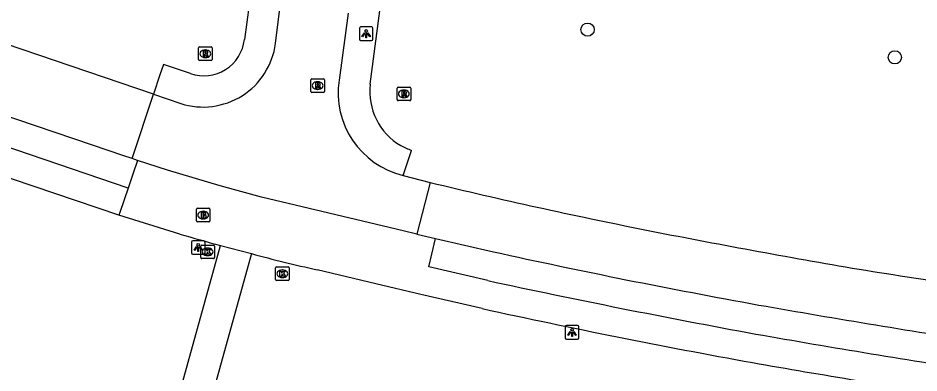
# Model space of a CAD drawing. Extents: x 161258 to 161838, y 380836 to 381727.
# Drawn here: x 161379.4 to 161445.9, y 381657.1 to 381683.3 of the extents above; entities that cross this region are included whole.
import ezdxf

# ---------------------------------------------------------------- set-up
doc = ezdxf.new("R2010")
doc.units = 0
for name, color, linetype in [('IMGEO_Boom', 7, 'Continuous'), ('IMGEO_Brandkraan', 7, 'Continuous'), ('IMGEO_Kolk', 7, 'Continuous'), ('IMGEO_Lichtpunt', 7, 'Continuous'), ('IMGEO_Rijbaan_lokaal_open', 7, 'Continuous'), ('IMGEO_Rioolput', 7, 'Continuous'), ('IMGEO_Voetpad_open', 7, 'Continuous')]:
    doc.layers.add(name, color=color, linetype=linetype)

msp = doc.modelspace()

# ---------------------------------------------------------------- linework, layer by layer
at = {"layer": 'IMGEO_Boom'}
for centre in [(161421.481, 381682.428), (161444.157, 381680.381)]:
    msp.add_circle(centre, 0.489, dxfattribs=at)
at = {"layer": 'IMGEO_Brandkraan'}
for p, q in [((161392.604, 381668.306), (161392.604, 381669.158)), ((161392.679, 381669.232), (161393.531, 381669.232)), ((161393.092, 381669.012), (161393.117, 381669.012)), ((161393.605, 381669.158), (161393.605, 381668.306)), ((161393.115, 381668.452), (161393.09, 381668.452)), ((161393.531, 381668.232), (161392.679, 381668.232))]:
    msp.add_line(p, q, dxfattribs=at)
for points in [[(161392.604, 381668.306), (161392.604, 381669.158)], [(161392.679, 381669.232), (161393.531, 381669.232)], [(161393.605, 381669.158), (161393.605, 381668.306)], [(161392.952, 381668.932), (161392.952, 381668.532), (161393.165, 381668.532)], [(161393.183, 381668.932), (161392.952, 381668.932)], [(161393.131, 381668.851), (161393.077, 381668.851), (161393.077, 381668.775)], [(161393.077, 381668.775), (161393.13, 381668.775)], [(161393.139, 381668.699), (161393.077, 381668.699), (161393.077, 381668.618)], [(161393.077, 381668.618), (161393.139, 381668.618)], [(161393.531, 381668.232), (161392.679, 381668.232)]]:
    msp.add_lwpolyline(points, dxfattribs=at)
for centre, radius, start, end in [((161392.681, 381669.156), 0.0765, 91.55205, 178.44795), ((161392.681, 381669.156), 0.0765, 91.55205, 178.44795), ((161393.529, 381669.156), 0.0765, 1.55205, 88.44795), ((161393.529, 381669.156), 0.0765, 1.55205, 88.44795), ((161392.681, 381668.308), 0.0765, 181.55205, 268.44795), ((161392.681, 381668.308), 0.0765, 181.55205, 268.44795), ((161393.132, 381668.813), 0.0379, 267.82845, 90.93552), ((161393.14, 381668.658), 0.0404, 269.87594, 90.50774), ((161393.171, 381668.783), 0.251, 268.66757, 293.53466), ((161393.187, 381668.787), 0.145, 59.4692, 91.53667), ((161393.212, 381668.834), 0.0922, 285.51372, 58.15012), ((161393.217, 381668.642), 0.105, 301.31148, 78.98903), ((161393.529, 381668.308), 0.0765, 271.55205, 358.44795), ((161393.529, 381668.308), 0.0765, 271.55205, 358.44795)]:
    msp.add_arc(centre, radius, start, end, dxfattribs=at)
for centre, major_axis, ratio, start_param, end_param in [((161393.091, 381668.732), (-0.387, 0.002), 0.722429, 4.712389, 7.853982), ((161393.116, 381668.732), (-0.39, 0.002), 0.717154, 1.570796, 4.712389)]:
    msp.add_ellipse(centre, major_axis=major_axis, ratio=ratio, start_param=start_param, end_param=end_param, dxfattribs=at)
at = {"layer": 'IMGEO_Kolk'}
for p, q in [((161392.928, 381665.587), (161392.928, 381666.439)), ((161393.003, 381666.513), (161393.855, 381666.513)), ((161393.416, 381666.293), (161393.441, 381666.293)), ((161393.929, 381666.439), (161393.929, 381665.587)), ((161393.439, 381665.733), (161393.414, 381665.733)), ((161393.855, 381665.513), (161393.003, 381665.513)), ((161398.443, 381663.974), (161398.443, 381664.826)), ((161398.518, 381664.9), (161399.37, 381664.9)), ((161398.931, 381664.68), (161398.956, 381664.68)), ((161399.444, 381664.826), (161399.444, 381663.974)), ((161399.37, 381663.9), (161398.518, 381663.9)), ((161398.954, 381664.12), (161398.929, 381664.12))]:
    msp.add_line(p, q, dxfattribs=at)
for points in [[(161392.928, 381665.587), (161392.928, 381666.439)], [(161393.003, 381666.513), (161393.855, 381666.513)], [(161393.929, 381666.439), (161393.929, 381665.587)], [(161393.249, 381666.213), (161393.372, 381666.213), (161393.372, 381666.062), (161393.502, 381666.213), (161393.666, 381666.213), (161393.52, 381666.062), (161393.673, 381665.813), (161393.521, 381665.813), (161393.436, 381665.977), (161393.372, 381665.91), (161393.372, 381665.813), (161393.249, 381665.813), (161393.249, 381666.213)], [(161393.855, 381665.513), (161393.003, 381665.513)], [(161398.443, 381663.974), (161398.443, 381664.826)], [(161398.518, 381664.9), (161399.37, 381664.9)], [(161398.764, 381664.6), (161398.887, 381664.6), (161398.887, 381664.449), (161399.017, 381664.6), (161399.181, 381664.6), (161399.035, 381664.449), (161399.188, 381664.2), (161399.036, 381664.2), (161398.951, 381664.364), (161398.887, 381664.297), (161398.887, 381664.2), (161398.764, 381664.2), (161398.764, 381664.6)], [(161399.444, 381664.826), (161399.444, 381663.974)], [(161399.37, 381663.9), (161398.518, 381663.9)]]:
    msp.add_lwpolyline(points, dxfattribs=at)
for centre, start, end in [((161393.005, 381666.437), 91.55205, 178.44795), ((161393.005, 381666.437), 91.55205, 178.44795), ((161393.853, 381666.437), 1.55205, 88.44795), ((161393.853, 381666.437), 1.55205, 88.44795), ((161393.005, 381665.589), 181.55205, 268.44795), ((161393.005, 381665.589), 181.55205, 268.44795), ((161393.853, 381665.589), 271.55205, 358.44795), ((161393.853, 381665.589), 271.55205, 358.44795), ((161398.52, 381664.824), 91.55205, 178.44795), ((161398.52, 381664.824), 91.55205, 178.44795), ((161399.368, 381664.824), 1.55205, 88.44795), ((161399.368, 381664.824), 1.55205, 88.44795), ((161398.52, 381663.976), 181.55205, 268.44795), ((161398.52, 381663.976), 181.55205, 268.44795), ((161399.368, 381663.976), 271.55205, 358.44795), ((161399.368, 381663.976), 271.55205, 358.44795)]:
    msp.add_arc(centre, 0.0765, start, end, dxfattribs=at)
for centre, major_axis, ratio, start_param, end_param in [((161393.415, 381666.013), (-0.387, 0.002), 0.722429, 4.712389, 7.853982), ((161393.44, 381666.013), (-0.39, 0.002), 0.717154, 1.570796, 4.712389), ((161398.93, 381664.4), (-0.387, 0.002), 0.722429, 4.712389, 7.853982), ((161398.955, 381664.4), (-0.39, 0.002), 0.717154, 1.570796, 4.712389)]:
    msp.add_ellipse(centre, major_axis=major_axis, ratio=ratio, start_param=start_param, end_param=end_param, dxfattribs=at)
at = {"layer": 'IMGEO_Lichtpunt'}
for p, q in [((161404.633, 381682.528), (161404.633, 381681.721)), ((161404.633, 381682.528), (161404.633, 381681.721)), ((161405.535, 381682.623), (161404.727, 381682.623)), ((161405.535, 381682.623), (161404.727, 381682.623)), ((161405.629, 381681.721), (161405.629, 381682.528)), ((161405.629, 381681.721), (161405.629, 381682.528)), ((161404.727, 381681.627), (161405.535, 381681.627)), ((161404.727, 381681.627), (161405.535, 381681.627)), ((161392.243, 381666.741), (161392.243, 381665.934)), ((161392.243, 381666.741), (161392.243, 381665.934)), ((161393.145, 381666.836), (161392.337, 381666.836)), ((161393.145, 381666.836), (161392.337, 381666.836)), ((161393.239, 381665.934), (161393.239, 381666.741)), ((161393.239, 381665.934), (161393.239, 381666.741)), ((161392.337, 381665.84), (161393.145, 381665.84)), ((161392.337, 381665.84), (161393.145, 381665.84)), ((161419.832, 381660.471), (161419.832, 381659.664)), ((161419.832, 381660.471), (161419.832, 381659.664)), ((161420.734, 381660.566), (161419.926, 381660.566)), ((161420.734, 381660.566), (161419.926, 381660.566)), ((161420.828, 381659.664), (161420.828, 381660.471)), ((161420.828, 381659.664), (161420.828, 381660.471)), ((161419.926, 381659.57), (161420.734, 381659.57)), ((161419.926, 381659.57), (161420.734, 381659.57))]:
    msp.add_line(p, q, dxfattribs=at)
for points in [[(161405.007, 381682.192), (161405.046, 381682.164), (161404.858, 381681.902), (161404.82, 381681.929), (161405.007, 381682.192)], [(161405.109, 381682.144), (161405.156, 381682.144), (161405.156, 381681.822), (161405.109, 381681.822), (161405.109, 381682.144)], [(161405.219, 381682.164), (161405.257, 381682.191), (161405.444, 381681.929), (161405.405, 381681.901), (161405.219, 381682.164)], [(161392.617, 381666.405), (161392.656, 381666.377), (161392.468, 381666.115), (161392.43, 381666.142), (161392.617, 381666.405)], [(161392.719, 381666.357), (161392.766, 381666.357), (161392.766, 381666.035), (161392.719, 381666.035), (161392.719, 381666.357)], [(161392.829, 381666.377), (161392.867, 381666.404), (161393.054, 381666.142), (161393.015, 381666.114), (161392.829, 381666.377)], [(161420.206, 381660.135), (161420.245, 381660.107), (161420.057, 381659.845), (161420.019, 381659.872), (161420.206, 381660.135)], [(161420.308, 381660.087), (161420.355, 381660.087), (161420.355, 381659.765), (161420.308, 381659.765), (161420.308, 381660.087)], [(161420.418, 381660.107), (161420.456, 381660.134), (161420.643, 381659.872), (161420.604, 381659.844), (161420.418, 381660.107)]]:
    msp.add_lwpolyline(points, dxfattribs=at)
for centre in [(161405.132, 381682.326), (161392.742, 381666.539), (161420.331, 381660.269)]:
    msp.add_circle(centre, 0.0994, dxfattribs=at)
for centre, start, end in [((161404.727, 381682.528), 90, 180), ((161404.727, 381682.528), 90, 180), ((161405.535, 381682.528), 0, 90), ((161405.535, 381682.528), 0, 90), ((161404.727, 381681.721), 180, 270), ((161404.727, 381681.721), 180, 270), ((161405.535, 381681.721), 270, 0), ((161405.535, 381681.721), 270, 360), ((161392.337, 381666.741), 90, 180), ((161392.337, 381666.741), 90, 180), ((161393.145, 381666.741), 0, 90), ((161393.145, 381666.741), 0, 90), ((161392.337, 381665.934), 180, 270), ((161392.337, 381665.934), 180, 270), ((161393.145, 381665.934), 270, 0), ((161393.145, 381665.934), 270, 360), ((161419.926, 381660.471), 90, 180), ((161419.926, 381660.471), 90, 180), ((161420.734, 381660.471), 0, 90), ((161420.734, 381660.471), 0, 90), ((161419.926, 381659.664), 180, 270), ((161419.926, 381659.664), 180, 270), ((161420.734, 381659.664), 270, 0), ((161420.734, 381659.664), 270, 360)]:
    msp.add_arc(centre, 0.0946, start, end, dxfattribs=at)
at = {"layer": 'IMGEO_Rijbaan_lokaal_open'}
for points in [[(161389.444, 381677.652), (161374.865, 381682.606), (161314.334, 381703.238), (161306.736, 381705.782), (161302.011, 381707.375)], [(161387.854, 381672.902), (161387.182, 381673.123), (161384.929, 381673.889), (161373.728, 381677.698), (161306.917, 381700.444), (161298.406, 381703.319)], [(161398.443, 381681.395), (161398.823, 381684.386)], [(161403.803, 381683.655), (161403.139, 381678.703)], [(161387.854, 381672.902), (161389.444, 381677.652)], [(161389.444, 381677.652), (161391.451, 381676.967)], [(161388.263, 381672.768), (161387.854, 381672.902)], [(161408.872, 381667.329), (161407.867, 381667.561), (161397.402, 381670.053), (161394.352, 381670.897), (161390.477, 381672.041), (161388.263, 381672.768)], [(161407.873, 381671.648), (161409.853, 381671.143)], [(161409.853, 381671.143), (161408.872, 381667.329)], [(161408.872, 381667.329), (161410.252, 381667.011)], [(161410.252, 381667.011), (161414.539, 381666.017)]]:
    msp.add_lwpolyline(points, dxfattribs=at)
for centre, radius, start, end in [((161393.091, 381682.112), 5.4, 252.32031, 352.37146), ((161409.354, 381677.758), 6.286, 171.34989, 256.3744), ((161504.204, 382061.363), 401.465, 256.40739, 258.72554), ((161543.847, 382264.023), 607.965, 258.795654, 260.310203), ((161527.118, 382176.509), 522.758, 257.56362, 259.75352), ((161576.921, 382514.251), 860.242, 260.943925, 262.035347), ((161546.893, 382296.069), 643.931, 259.914362, 261.470211)]:
    msp.add_arc(centre, radius, start, end, dxfattribs=at)
at = {"layer": 'IMGEO_Rioolput'}
for p, q in [((161392.758, 381680.222), (161392.758, 381681.074)), ((161392.833, 381681.148), (161393.685, 381681.148)), ((161393.246, 381680.928), (161393.271, 381680.928)), ((161393.759, 381681.074), (161393.759, 381680.222)), ((161393.269, 381680.368), (161393.244, 381680.368)), ((161393.685, 381680.148), (161392.833, 381680.148)), ((161401.055, 381677.867), (161401.055, 381678.719)), ((161401.13, 381678.793), (161401.982, 381678.793)), ((161401.543, 381678.573), (161401.568, 381678.573)), ((161402.056, 381678.719), (161402.056, 381677.867)), ((161401.982, 381677.793), (161401.13, 381677.793)), ((161401.566, 381678.013), (161401.541, 381678.013)), ((161407.419, 381677.255), (161407.419, 381678.107)), ((161407.494, 381678.181), (161408.346, 381678.181)), ((161407.907, 381677.961), (161407.932, 381677.961)), ((161408.42, 381678.107), (161408.42, 381677.255)), ((161408.346, 381677.181), (161407.494, 381677.181)), ((161407.93, 381677.401), (161407.905, 381677.401))]:
    msp.add_line(p, q, dxfattribs=at)
for points in [[(161392.758, 381680.222), (161392.758, 381681.074)], [(161392.833, 381681.148), (161393.685, 381681.148)], [(161393.759, 381681.074), (161393.759, 381680.222)], [(161393.347, 381680.846), (161393.095, 381680.848), (161393.095, 381680.448)], [(161393.095, 381680.448), (161393.219, 381680.448), (161393.219, 381680.61), (161393.23, 381680.61)], [(161393.273, 381680.767), (161393.219, 381680.767), (161393.219, 381680.686)], [(161393.219, 381680.686), (161393.271, 381680.686)], [(161393.277, 381680.581), (161393.348, 381680.448), (161393.488, 381680.448), (161393.423, 381680.574)], [(161393.685, 381680.148), (161392.833, 381680.148)], [(161401.055, 381677.867), (161401.055, 381678.719)], [(161401.13, 381678.793), (161401.982, 381678.793)], [(161401.644, 381678.491), (161401.392, 381678.493), (161401.392, 381678.093)], [(161401.57, 381678.412), (161401.516, 381678.412), (161401.516, 381678.331)], [(161401.516, 381678.331), (161401.568, 381678.331)], [(161402.056, 381678.719), (161402.056, 381677.867)], [(161401.982, 381677.793), (161401.13, 381677.793)], [(161401.392, 381678.093), (161401.516, 381678.093), (161401.516, 381678.255), (161401.527, 381678.255)], [(161401.574, 381678.226), (161401.645, 381678.093), (161401.785, 381678.093), (161401.72, 381678.219)], [(161407.419, 381677.255), (161407.419, 381678.107)], [(161407.494, 381678.181), (161408.346, 381678.181)], [(161408.008, 381677.879), (161407.756, 381677.881), (161407.756, 381677.481)], [(161407.756, 381677.481), (161407.88, 381677.481), (161407.88, 381677.643), (161407.891, 381677.643)], [(161407.934, 381677.8), (161407.88, 381677.8), (161407.88, 381677.719)], [(161407.88, 381677.719), (161407.932, 381677.719)], [(161407.938, 381677.614), (161408.009, 381677.481), (161408.149, 381677.481), (161408.084, 381677.607)], [(161408.42, 381678.107), (161408.42, 381677.255)], [(161408.346, 381677.181), (161407.494, 381677.181)]]:
    msp.add_lwpolyline(points, dxfattribs=at)
for centre, radius, start, end in [((161392.835, 381681.072), 0.0765, 91.55205, 178.44795), ((161392.835, 381681.072), 0.0765, 91.55205, 178.44795), ((161393.683, 381681.072), 0.0765, 1.55205, 88.44795), ((161393.683, 381681.072), 0.0765, 1.55205, 88.44795), ((161393.229, 381680.557), 0.0533, 26.02933, 88.69889), ((161393.255, 381680.875), 0.19, 274.7715, 282.96867), ((161393.279, 381680.671), 0.0964, 77.00612, 93.18647), ((161393.293, 381680.728), 0.0378, 276.66336, 79.67722), ((161393.346, 381680.736), 0.109, 350.36119, 89.41601), ((161393.344, 381680.736), 0.112, 277.58423, 350.98172), ((161393.328, 381680.521), 0.108, 29.51342, 73.79051), ((161392.835, 381680.224), 0.0765, 181.55205, 268.44795), ((161392.835, 381680.224), 0.0765, 181.55205, 268.44795), ((161393.683, 381680.224), 0.0765, 271.55205, 358.44795), ((161393.683, 381680.224), 0.0765, 271.55205, 358.44795), ((161401.132, 381678.717), 0.0765, 91.55205, 178.44795), ((161401.132, 381678.717), 0.0765, 91.55205, 178.44795), ((161401.552, 381678.52), 0.19, 274.7715, 282.96867), ((161401.576, 381678.316), 0.0964, 77.00612, 93.18647), ((161401.59, 381678.373), 0.0378, 276.66336, 79.67722), ((161401.643, 381678.381), 0.109, 350.36119, 89.41601), ((161401.641, 381678.381), 0.112, 277.58423, 350.98172), ((161401.625, 381678.166), 0.108, 29.51342, 73.79051), ((161401.98, 381678.717), 0.0765, 1.55205, 88.44795), ((161401.98, 381678.717), 0.0765, 1.55205, 88.44795), ((161401.132, 381677.869), 0.0765, 181.55205, 268.44795), ((161401.132, 381677.869), 0.0765, 181.55205, 268.44795), ((161401.526, 381678.202), 0.0533, 26.02933, 88.69889), ((161401.98, 381677.869), 0.0765, 271.55205, 358.44795), ((161401.98, 381677.869), 0.0765, 271.55205, 358.44795), ((161407.496, 381678.105), 0.0765, 91.55205, 178.44795), ((161407.496, 381678.105), 0.0765, 91.55205, 178.44795), ((161407.89, 381677.59), 0.0533, 26.02933, 88.69889), ((161407.916, 381677.908), 0.19, 274.7715, 282.96867), ((161407.94, 381677.704), 0.0964, 77.00612, 93.18647), ((161407.954, 381677.761), 0.0378, 276.66336, 79.67722), ((161408.007, 381677.769), 0.109, 350.36119, 89.41601), ((161408.005, 381677.769), 0.112, 277.58423, 350.98172), ((161407.989, 381677.554), 0.108, 29.51342, 73.79051), ((161408.344, 381678.105), 0.0765, 1.55205, 88.44795), ((161408.344, 381678.105), 0.0765, 1.55205, 88.44795), ((161407.496, 381677.257), 0.0765, 181.55205, 268.44795), ((161407.496, 381677.257), 0.0765, 181.55205, 268.44795), ((161408.344, 381677.257), 0.0765, 271.55205, 358.44795), ((161408.344, 381677.257), 0.0765, 271.55205, 358.44795)]:
    msp.add_arc(centre, radius, start, end, dxfattribs=at)
for centre, major_axis, ratio, start_param, end_param in [((161393.245, 381680.648), (-0.387, 0.002), 0.722429, 4.712389, 7.853982), ((161393.27, 381680.648), (-0.39, 0.002), 0.717154, 1.570796, 4.712389), ((161401.542, 381678.293), (-0.387, 0.002), 0.722429, 4.712389, 7.853982), ((161401.567, 381678.293), (-0.39, 0.002), 0.717154, 1.570796, 4.712389), ((161407.906, 381677.681), (-0.387, 0.002), 0.722429, 4.712389, 7.853982), ((161407.931, 381677.681), (-0.39, 0.002), 0.717154, 1.570796, 4.712389)]:
    msp.add_ellipse(centre, major_axis=major_axis, ratio=ratio, start_param=start_param, end_param=end_param, dxfattribs=at)
at = {"layer": 'IMGEO_Voetpad_open'}
for points in [[(161405.44, 381678.388), (161406.223, 381684.377), (161407.987, 381697.364), (161410.176, 381697.093), (161411.419, 381706.368)], [(161387.563, 381670.711), (161373.055, 381675.655), (161306.347, 381698.37), (161297.963, 381701.183)], [(161399.097, 381701.337), (161397.187, 381687.078), (161396.979, 381685.53), (161396.667, 381685.571), (161396.148, 381681.7)], [(161386.886, 381668.72), (161334.877, 381686.353)], [(161392.163, 381679.188), (161391.65, 381679.357), (161390.167, 381679.844), (161389.915, 381679.08), (161389.444, 381677.652)], [(161407.873, 381671.648), (161407.973, 381671.943), (161408.479, 381673.512)], [(161388.263, 381672.768), (161387.916, 381671.748), (161387.563, 381670.711)], [(161387.563, 381670.711), (161386.954, 381668.921), (161386.886, 381668.72)], [(161391.37, 381667.33), (161386.886, 381668.72)], [(161414.118, 381663.89), (161409.753, 381664.915), (161409.976, 381665.854), (161410.252, 381667.011)], [(161396.659, 381665.882), (161393.126, 381653.115), (161408.406, 381648.613), (161407.893, 381646.823), (161402.4, 381627.633), (161401.084, 381628.097), (161400.041, 381628.391), (161381.277, 381633.951), (161385.48, 381648.52), (161385.02, 381648.657), (161387, 381654.92), (161390.867, 381653.781), (161394.382, 381666.485)], [(161394.382, 381666.485), (161396.659, 381665.882)], [(161413.689, 381661.83), (161409.167, 381662.867), (161405.857, 381663.645), (161401.512, 381664.693)]]:
    msp.add_lwpolyline(points, dxfattribs=at)
for centre, radius, start, end in [((161393.159, 381682.025), 3.006, 250.65159, 353.80011), ((161409.98, 381677.833), 4.574, 173.02474, 240.08508), ((161410.022, 381677.925), 4.675, 240.20632, 250.7288), ((161433.329, 381811.102), 149.77, 253.73044, 254.92722), ((161423.506, 381764.962), 102.653, 254.83898, 257.62808), ((161554.462, 382315.521), 666.573, 257.845672, 259.579042), ((161532.028, 382200.983), 551.988, 257.62047, 259.73428), ((161586.172, 382527.287), 880.61, 260.042093, 261.167257), ((161579.129, 382490.318), 845.101, 260.087941, 260.620428)]:
    msp.add_arc(centre, radius, start, end, dxfattribs=at)

doc.saveas('drawing.dxf')
